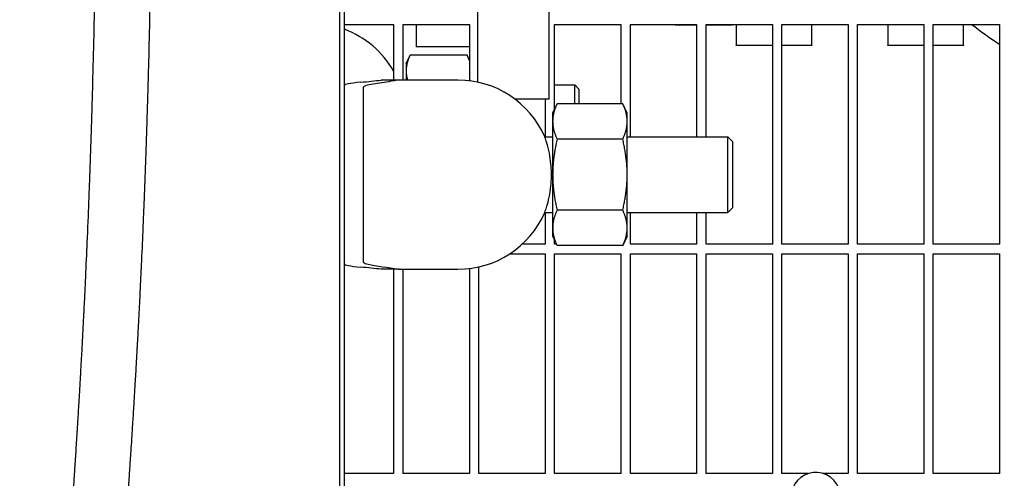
# Model space of a CAD drawing. Header units: inches. Extents: x 36 to 1719, y -84 to 1122.
# Tile 553 of 571: x 1047 to 1060, y 861.54 to 867.6. Entities that reach past the tile are written whole.
import ezdxf

# ---------------------------------------------------------------- set-up
doc = ezdxf.new("R2010")
doc.units = ezdxf.units.IN
doc.header["$LTSCALE"] = 48
doc.header["$MEASUREMENT"] = 0
doc.layers.add('Dimension (ANSI)', color=7, linetype='Continuous', lineweight=25)
doc.layers.add('Visible (ANSI)', color=7, linetype='Continuous', lineweight=30)
doc.styles.add('Note Text (ANSI)', font='tahoma.ttf')
doc.dimstyles.new('Architectural (ANSI)', dxfattribs={"dimscale": 48, "dimtxt": 0.125, "dimasz": 0.098425, "dimexe": 0.125, "dimexo": 0.0625, "dimgap": 0.031496, "dimtad": 0, "dimtih": 1, "dimtoh": 1, "dimdec": 4, "dimrnd": 1e-08, "dimzin": 3, "dimdsep": 46, "dimlunit": 4, "dimtxsty": 'Note Text (ANSI)', "dimcen": 0.09, "dimdle": 0.393701, "dimclrd": 256, "dimclre": 256, "dimclrt": 256, "dimadec": 0, "dimazin": 3, "dimtfac": 0.96, "dimtofl": 0, "dimtmove": 0, "dimatfit": 3, "dimfxl": 1, "dimfrac": 2, "dimtolj": 1, "dimtzin": 12, "dimlwd": -1, "dimlwe": -1, "dimarcsym": 0})

# ---------------------------------------------------------------- blocks, each defined once
blk = doc.blocks.new('*D17')
at = {"layer": 'Defpoints', "color": 0, "transparency": 16777216}
for p in [(1035.918, 896.491), (1035.918, 760.491), (1124.12, 760.491)]:
    blk.add_point(p, dxfattribs=at)
at = {"layer": 'Dimension (ANSI)', "transparency": 16777216}
for p, q in [((1038.918, 896.491), (1130.12, 896.491)), ((1124.12, 891.767), (1124.12, 835.013)), ((1124.12, 765.216), (1124.12, 825.97)), ((1038.918, 760.491), (1130.12, 760.491))]:
    blk.add_line(p, q, dxfattribs=at)
for points in [[(1123.332, 891.767), (1124.907, 891.767), (1124.12, 896.491)], [(1123.332, 765.216), (1124.907, 765.216), (1124.12, 760.491)]]:
    blk.add_solid(points, dxfattribs=at)
at = {"layer": 'Dimension (ANSI)', "transparency": 16777216, "insert": (1114.021, 833.501), "char_height": 6, "attachment_point": 1, "style": 'Note Text (ANSI)'}
blk.add_mtext('\\A1;11\'-4"', dxfattribs=at)

msp = doc.modelspace()

# ---------------------------------------------------------------- linework, layer by layer
at = {"layer": 'Visible (ANSI)'}
for p, q in [((1051.2221, 880.30381), (1051.2221, 860.3039)), ((1051.2846, 860.3664), (1051.2846, 880.24131)), ((1053.98268, 874.0539), (1053.98268, 866.5539)), ((1053.04268, 873.83083), (1053.04268, 866.77697)), ((1051.2846, 867.54015), (1051.93518, 867.54015)), ((1051.93518, 867.54015), (1051.93518, 866.8039)), ((1052.06018, 866.8039), (1052.06018, 867.54015)), ((1052.06018, 867.54015), (1052.93518, 867.54015)), ((1052.23268, 867.54015), (1052.23268, 867.2439)), ((1052.93518, 867.54015), (1052.93518, 866.79479)), ((1054.06018, 866.42125), (1054.06018, 867.54015)), ((1054.06018, 867.54015), (1054.93518, 867.54015)), ((1054.93518, 867.54015), (1054.93518, 866.49209)), ((1055.06018, 866.0539), (1055.06018, 867.54015)), ((1055.06018, 867.54015), (1055.93518, 867.54015)), ((1055.65055, 867.5362), (1055.93518, 867.5362)), ((1055.93518, 867.54015), (1055.93518, 866.0539)), ((1056.06018, 866.0539), (1056.06018, 867.54015)), ((1056.06018, 867.54015), (1056.93518, 867.54015)), ((1056.06018, 867.5362), (1056.40581, 867.5362)), ((1056.45768, 867.54015), (1056.45768, 867.26354)), ((1056.93518, 867.54015), (1056.93518, 864.6339)), ((1057.06018, 864.6339), (1057.06018, 867.54015)), ((1057.06018, 867.54015), (1057.93518, 867.54015)), ((1057.45768, 867.26354), (1057.45768, 867.54015)), ((1057.93518, 867.54015), (1057.93518, 864.6339)), ((1058.06018, 864.6339), (1058.06018, 867.54015)), ((1058.06018, 867.54015), (1058.93518, 867.54015)), ((1058.45768, 867.54015), (1058.45768, 867.26354)), ((1058.93518, 867.54015), (1058.93518, 864.6339)), ((1059.06018, 864.6339), (1059.06018, 867.54015)), ((1059.06018, 867.54015), (1059.93518, 867.54015)), ((1059.45768, 867.26354), (1059.45768, 867.54015)), ((1059.93518, 867.54015), (1059.93518, 864.6339)), ((1052.93518, 867.2439), (1052.23268, 867.2439)), ((1056.45768, 867.25941), (1056.45768, 867.26354)), ((1056.93518, 867.25941), (1056.45768, 867.25941)), ((1057.45768, 867.25941), (1057.06018, 867.25941)), ((1057.45768, 867.26354), (1057.45768, 867.25941)), ((1058.45768, 867.25941), (1058.45768, 867.26354)), ((1058.93518, 867.25941), (1058.45768, 867.25941)), ((1059.45768, 867.25941), (1059.06018, 867.25941)), ((1059.45768, 867.26354), (1059.45768, 867.25941)), ((1052.09945, 867.0229), (1052.15118, 867.13382)), ((1052.90659, 867.13413), (1052.15132, 867.13413)), ((1052.93518, 867.0728), (1052.90673, 867.13382)), ((1052.09945, 867.0229), (1052.09945, 866.92634)), ((1052.09945, 866.92634), (1052.09945, 866.8039)), ((1051.99766, 866.8039), (1051.77135, 866.8039)), ((1052.5346, 866.8039), (1051.99766, 866.8039)), ((1052.7846, 866.8039), (1052.5346, 866.8039)), ((1054.06018, 866.7414), (1054.32515, 866.7414)), ((1054.32515, 866.49209), (1054.32515, 866.7414)), ((1054.3807, 866.68584), (1054.32515, 866.7414)), ((1051.5346, 866.70685), (1051.5346, 866.36689)), ((1054.3807, 866.68584), (1054.3807, 866.49209)), ((1053.98268, 866.5539), (1053.5346, 866.5539)), ((1053.93518, 866.5539), (1053.93518, 866.0539)), ((1054.0346, 866.3664), (1054.09321, 866.49209)), ((1054.95999, 866.49209), (1054.09321, 866.49209)), ((1055.0186, 866.3664), (1054.95999, 866.49209)), ((1051.5346, 866.36689), (1051.5346, 864.74091)), ((1054.0346, 866.3664), (1054.0346, 866.25754)), ((1055.0186, 866.25754), (1055.0186, 866.3664)), ((1054.0346, 866.25754), (1054.0346, 865.5539)), ((1055.0186, 865.5539), (1055.0186, 866.25754)), ((1053.93025, 866.0539), (1054.0346, 866.0539)), ((1054.95999, 866.02299), (1054.09321, 866.02299)), ((1055.0186, 866.0539), (1056.3471, 866.0539)), ((1056.3471, 865.0539), (1056.3471, 866.0539)), ((1056.4096, 865.9914), (1056.3471, 866.0539)), ((1056.4096, 865.9914), (1056.4096, 865.1164)), ((1054.0346, 865.5539), (1054.0346, 864.85025)), ((1055.0186, 864.85025), (1055.0186, 865.5539)), ((1053.93025, 865.0539), (1054.0346, 865.0539)), ((1053.93518, 865.0539), (1053.93518, 864.6339)), ((1054.95999, 865.0848), (1054.09321, 865.0848)), ((1055.0186, 865.0539), (1056.3471, 865.0539)), ((1055.06018, 864.6339), (1055.06018, 865.0539)), ((1055.93518, 865.0539), (1055.93518, 864.6339)), ((1056.06018, 864.6339), (1056.06018, 865.0539)), ((1056.4096, 865.1164), (1056.3471, 865.0539)), ((1054.0346, 864.85025), (1054.0346, 864.7414)), ((1055.0186, 864.7414), (1055.0186, 864.85025)), ((1051.5346, 864.74091), (1051.5346, 864.40095)), ((1053.93518, 864.6339), (1053.63083, 864.6339)), ((1054.0346, 864.7414), (1054.09321, 864.6157)), ((1054.06018, 864.6339), (1054.06018, 864.68654)), ((1054.08473, 864.6339), (1054.06018, 864.6339)), ((1055.0186, 864.7414), (1054.95999, 864.6157)), ((1055.93518, 864.6339), (1055.06018, 864.6339)), ((1056.93518, 864.6339), (1056.06018, 864.6339)), ((1057.93518, 864.6339), (1057.06018, 864.6339)), ((1058.93518, 864.6339), (1058.06018, 864.6339)), ((1059.93518, 864.6339), (1059.06018, 864.6339)), ((1053.47051, 864.5089), (1053.93518, 864.5089)), ((1053.93518, 864.5089), (1053.93518, 861.60265)), ((1054.06018, 861.60265), (1054.06018, 864.5089)), ((1054.06018, 864.5089), (1054.93518, 864.5089)), ((1054.95999, 864.6157), (1054.09321, 864.6157)), ((1054.93518, 864.5089), (1054.93518, 861.60265)), ((1055.06018, 861.60265), (1055.06018, 864.5089)), ((1055.06018, 864.5089), (1055.93518, 864.5089)), ((1055.93518, 864.5089), (1055.93518, 861.60265)), ((1056.06018, 861.60265), (1056.06018, 864.5089)), ((1056.06018, 864.5089), (1056.93518, 864.5089)), ((1056.93518, 864.5089), (1056.93518, 861.60265)), ((1057.06018, 861.60265), (1057.06018, 864.5089)), ((1057.06018, 864.5089), (1057.93518, 864.5089)), ((1057.93518, 864.5089), (1057.93518, 861.60265)), ((1058.06018, 861.60265), (1058.06018, 864.5089)), ((1058.06018, 864.5089), (1058.93518, 864.5089)), ((1058.93518, 864.5089), (1058.93518, 861.60265)), ((1059.06018, 861.60265), (1059.06018, 864.5089)), ((1059.06018, 864.5089), (1059.93518, 864.5089)), ((1059.93518, 864.5089), (1059.93518, 861.60265)), ((1051.99766, 864.3039), (1051.77135, 864.3039)), ((1051.93518, 864.3039), (1051.93518, 861.60265)), ((1051.99766, 864.3039), (1052.5346, 864.3039)), ((1052.06018, 861.60265), (1052.06018, 864.3039)), ((1052.5346, 864.3039), (1052.7846, 864.3039)), ((1052.93518, 864.313), (1052.93518, 861.60265)), ((1053.06018, 861.60265), (1053.06018, 864.33465)), ((1051.93518, 861.60265), (1051.2846, 861.60265)), ((1052.93518, 861.60265), (1052.06018, 861.60265)), ((1053.93518, 861.60265), (1053.06018, 861.60265)), ((1054.93518, 861.60265), (1054.06018, 861.60265)), ((1055.93518, 861.60265), (1055.06018, 861.60265)), ((1056.93518, 861.60265), (1056.06018, 861.60265)), ((1057.40695, 861.60265), (1057.06018, 861.60265)), ((1057.93518, 861.60265), (1057.60867, 861.60265)), ((1058.93518, 861.60265), (1058.06018, 861.60265)), ((1059.93518, 861.60265), (1059.06018, 861.60265))]:
    msp.add_line(p, q, dxfattribs=at)
for centre, radius, start, end in [((1050.84945, 866.3039), 1.25, 29.705632, 69.627678), ((1052.7846, 865.5539), 1.25, 23.578178, 90), ((1052.7846, 865.5539), 1.25, 270, 336.421822), ((1057.50781, 861.29369), 0.325, 350.661127, 158.822474)]:
    msp.add_arc(centre, radius, start, end, dxfattribs=at)
for centre, major_axis, start_param, end_param in [((1053.2846, 866.7327), (2, 0), 2.67410629, 3.14159265), ((1042.8846, 866.9838), (-9.65, 0), 2.67410629, 2.74119564), ((1053.2846, 864.3751), (-2, 0), 0, 0.46748636), ((1042.8846, 864.12399), (9.65, 0), 0.40039701, 0.46748636)]:
    msp.add_ellipse(centre, major_axis=major_axis, ratio=0.04782887, start_param=start_param, end_param=end_param, dxfattribs=at)
for points, knots in [([(1048.00687, 870.3039), (1048.00687, 870.158), (1048.00662, 870.01186), (1048.00614, 869.86596), (1048.00613, 869.86504), (1048.00613, 869.86411), (1048.00613, 869.86319), (1048.00582, 869.77226), (1048.00543, 869.68143), (1048.00493, 869.5908), (1048.00481, 869.56708), (1048.00467, 869.54336), (1048.00453, 869.51964), (1048.00452, 869.51815), (1048.00451, 869.51666), (1048.0045, 869.51517), (1048.00323, 869.3029), (1048.00145, 869.09094), (1047.99916, 868.87957), (1047.999, 868.86437), (1047.99883, 868.84918), (1047.99866, 868.83399), (1047.99863, 868.83121), (1047.9986, 868.82842), (1047.99857, 868.82564), (1047.99733, 868.71526), (1047.99595, 868.60501), (1047.99444, 868.49496), (1047.99439, 868.49156), (1047.99434, 868.48817), (1047.9943, 868.48477), (1047.99285, 868.38049), (1047.99129, 868.27639), (1047.98961, 868.17254), (1047.98772, 868.05564), (1047.98567, 867.93889), (1047.98347, 867.82246), (1047.98339, 867.81786), (1047.9833, 867.81327), (1047.98321, 867.80867), (1047.98119, 867.702), (1047.97904, 867.59559), (1047.97677, 867.48957), (1047.97666, 867.4844), (1047.97655, 867.47924), (1047.97644, 867.47409), (1047.97642, 867.47342), (1047.97641, 867.47275), (1047.9764, 867.47208), (1047.97178, 867.25764), (1047.96665, 867.04392), (1047.96106, 866.83213), (1047.9609, 866.82591), (1047.96073, 866.8197), (1047.96057, 866.81349), (1047.96027, 866.8025), (1047.95998, 866.79153), (1047.95969, 866.78055), (1047.95725, 866.68955), (1047.95472, 866.59874), (1047.95211, 866.50823), (1047.95191, 866.50153), (1047.95172, 866.49483), (1047.95153, 866.48813), (1047.94775, 866.35807), (1047.9438, 866.2286), (1047.93969, 866.1), (1047.93749, 866.0313), (1047.93524, 865.96277), (1047.93295, 865.89445), (1047.93269, 865.88681), (1047.93244, 865.87917), (1047.93218, 865.87154), (1047.93193, 865.86399), (1047.93167, 865.85645), (1047.93141, 865.8489), (1047.92826, 865.75588), (1047.92502, 865.66326), (1047.9217, 865.57114), (1047.92156, 865.56723), (1047.92142, 865.56332), (1047.92128, 865.55941), (1047.92099, 865.5515), (1047.92071, 865.54359), (1047.92042, 865.53568), (1047.91917, 865.50115), (1047.9179, 865.46668), (1047.91663, 865.4323), (1047.91047, 865.26619), (1047.90404, 865.10127), (1047.89738, 864.93832), (1047.89703, 864.92979), (1047.89668, 864.92127), (1047.89633, 864.91275), (1047.89452, 864.86857), (1047.89269, 864.82452), (1047.89084, 864.78065), (1047.88873, 864.73045), (1047.88659, 864.68039), (1047.88444, 864.6305), (1047.88406, 864.62168), (1047.88368, 864.61288), (1047.88329, 864.60408), (1047.87662, 864.45031), (1047.86974, 864.29814), (1047.86271, 864.14836), (1047.8609, 864.1097), (1047.85908, 864.07114), (1047.85724, 864.03271), (1047.8568, 864.02358), (1047.85637, 864.01446), (1047.85593, 864.00534), (1047.85171, 863.91735), (1047.84742, 863.82999), (1047.8431, 863.74346), (1047.84264, 863.73429), (1047.84218, 863.72513), (1047.84172, 863.71597), (1047.83873, 863.65649), (1047.83573, 863.59741), (1047.8327, 863.53878), (1047.82657, 863.41987), (1047.82034, 863.3023), (1047.81406, 863.1865), (1047.81356, 863.17732), (1047.81306, 863.16816), (1047.81257, 863.15901), (1047.80883, 863.09051), (1047.80508, 863.02264), (1047.80132, 862.95549), (1047.80064, 862.94342), (1047.79997, 862.93136), (1047.79929, 862.91932), (1047.79878, 862.91024), (1047.79827, 862.90117), (1047.79775, 862.89211), (1047.79368, 862.82004), (1047.78958, 862.74863), (1047.78548, 862.67806), (1047.78018, 862.58696), (1047.77487, 862.49728), (1047.76957, 862.40925), (1047.76945, 862.40726), (1047.76933, 862.40528), (1047.76921, 862.40329), (1047.76881, 862.3966), (1047.7684, 862.38992), (1047.768, 862.38324), (1047.7636, 862.31033), (1047.75918, 862.23824), (1047.75477, 862.16719), (1047.75425, 862.15877), (1047.75372, 862.15036), (1047.7532, 862.14196), (1047.7478, 862.05519), (1047.74241, 861.97005), (1047.73707, 861.88692), (1047.73439, 861.84508), (1047.7317, 861.80359), (1047.72903, 861.76253), (1047.72852, 861.75473), (1047.72801, 861.74694), (1047.7275, 861.73917), (1047.72436, 861.69101), (1047.72122, 861.64343), (1047.7181, 861.59652), (1047.71761, 861.58905), (1047.71711, 861.5816), (1047.71662, 861.57417), (1047.71293, 861.5188), (1047.70927, 861.4644), (1047.70565, 861.41108), (1047.70269, 861.36747), (1047.69975, 861.32445), (1047.69684, 861.28208), (1047.69638, 861.27538), (1047.69592, 861.2687), (1047.69546, 861.26204), (1047.69246, 861.21866), (1047.6895, 861.17597), (1047.68656, 861.13402), (1047.68612, 861.12774), (1047.68568, 861.12148), (1047.68525, 861.11523), (1047.68204, 861.06946), (1047.67887, 861.0246), (1047.67575, 860.98071), (1047.67276, 860.93874), (1047.66982, 860.89761), (1047.66691, 860.85734), (1047.66652, 860.85184), (1047.66612, 860.84635), (1047.66573, 860.84088), (1047.66297, 860.80272), (1047.66026, 860.76535), (1047.65759, 860.72879), (1047.65722, 860.72373), (1047.65685, 860.71868), (1047.65648, 860.71365), (1047.65372, 860.67597), (1047.65102, 860.63919), (1047.64836, 860.60331), (1047.64796, 860.5979), (1047.64756, 860.5925), (1047.64716, 860.58713), (1047.64475, 860.55462), (1047.64239, 860.52286), (1047.64007, 860.49192), (1047.63977, 860.48787), (1047.63947, 860.48383), (1047.63917, 860.47981), (1047.63671, 860.44701), (1047.63431, 860.41514), (1047.63197, 860.38424), (1047.6317, 860.38064), (1047.63143, 860.37706), (1047.63116, 860.37349), (1047.62884, 860.34292), (1047.62659, 860.31331), (1047.6244, 860.28471), (1047.62193, 860.25237), (1047.61953, 860.22113), (1047.61721, 860.1911), (1047.617, 860.1883), (1047.61678, 860.18551), (1047.61657, 860.18273), (1047.61451, 860.15602), (1047.61251, 860.13029), (1047.61059, 860.10562), (1047.61041, 860.10325), (1047.61023, 860.10089), (1047.61004, 860.09854), (1047.60817, 860.07448), (1047.60637, 860.05143), (1047.60465, 860.02946), (1047.60267, 860.00423), (1047.60079, 859.98028), (1047.59901, 859.9577), (1047.59889, 859.95619), (1047.59877, 859.95468), (1047.59865, 859.95317), (1047.59705, 859.93287), (1047.59553, 859.91368), (1047.5941, 859.89567), (1047.59401, 859.89451), (1047.59392, 859.89335), (1047.59382, 859.8922), (1047.59242, 859.87446), (1047.5911, 859.85788), (1047.58987, 859.84247), (1047.5872, 859.80906), (1047.58495, 859.78103), (1047.58315, 859.75853), (1047.58311, 859.75808), (1047.58307, 859.75763), (1047.58304, 859.75718), (1047.58219, 859.74661), (1047.58144, 859.73729), (1047.58079, 859.72923), (1047.57876, 859.7041), (1047.57772, 859.69129), (1047.57772, 859.69129)], [0.714078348, 0.714078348, 0.714078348, 0.714078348, 0.721380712, 0.721380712, 0.721380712, 0.721426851, 0.721426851, 0.721426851, 0.725978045, 0.725978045, 0.725978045, 0.727169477, 0.727169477, 0.727169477, 0.727244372, 0.727244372, 0.727244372, 0.737907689, 0.737907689, 0.737907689, 0.738674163, 0.738674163, 0.738674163, 0.738814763, 0.738814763, 0.738814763, 0.744384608, 0.744384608, 0.744384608, 0.744556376, 0.744556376, 0.744556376, 0.749834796, 0.749834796, 0.749834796, 0.755776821, 0.755776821, 0.755776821, 0.756011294, 0.756011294, 0.756011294, 0.761456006, 0.761456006, 0.761456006, 0.761721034, 0.761721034, 0.761721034, 0.761755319, 0.761755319, 0.761755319, 0.7727718, 0.7727718, 0.7727718, 0.773095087, 0.773095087, 0.773095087, 0.773666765, 0.773666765, 0.773666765, 0.778407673, 0.778407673, 0.778407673, 0.778758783, 0.778758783, 0.778758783, 0.785574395, 0.785574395, 0.785574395, 0.789215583, 0.789215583, 0.789215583, 0.78962271, 0.78962271, 0.78962271, 0.790025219, 0.790025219, 0.790025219, 0.794989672, 0.794989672, 0.794989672, 0.795200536, 0.795200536, 0.795200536, 0.795627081, 0.795627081, 0.795627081, 0.797490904, 0.797490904, 0.797490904, 0.806493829, 0.806493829, 0.806493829, 0.806965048, 0.806965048, 0.806965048, 0.809409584, 0.809409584, 0.809409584, 0.812205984, 0.812205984, 0.812205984, 0.812699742, 0.812699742, 0.812699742, 0.82132707, 0.82132707, 0.82132707, 0.823553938, 0.823553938, 0.823553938, 0.824082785, 0.824082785, 0.824082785, 0.829188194, 0.829188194, 0.829188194, 0.829729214, 0.829729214, 0.829729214, 0.833245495, 0.833245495, 0.833245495, 0.840376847, 0.840376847, 0.840376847, 0.840941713, 0.840941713, 0.840941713, 0.845170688, 0.845170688, 0.845170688, 0.845931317, 0.845931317, 0.845931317, 0.846504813, 0.846504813, 0.846504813, 0.851068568, 0.851068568, 0.851068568, 0.856959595, 0.856959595, 0.856959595, 0.857092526, 0.857092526, 0.857092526, 0.85754069, 0.85754069, 0.85754069, 0.86243339, 0.86243339, 0.86243339, 0.863013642, 0.863013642, 0.863013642, 0.869010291, 0.869010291, 0.869010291, 0.872028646, 0.872028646, 0.872028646, 0.872601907, 0.872601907, 0.872601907, 0.876155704, 0.876155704, 0.876155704, 0.87672163, 0.87672163, 0.87672163, 0.880935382, 0.880935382, 0.880935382, 0.884381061, 0.884381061, 0.884381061, 0.884925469, 0.884925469, 0.884925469, 0.888469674, 0.888469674, 0.888469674, 0.889000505, 0.889000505, 0.889000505, 0.892888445, 0.892888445, 0.892888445, 0.89660663, 0.89660663, 0.89660663, 0.897114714, 0.897114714, 0.897114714, 0.90065937, 0.90065937, 0.90065937, 0.901150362, 0.901150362, 0.901150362, 0.904826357, 0.904826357, 0.904826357, 0.905380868, 0.905380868, 0.905380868, 0.908736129, 0.908736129, 0.908736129, 0.909175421, 0.909175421, 0.909175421, 0.912756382, 0.912756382, 0.912756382, 0.913173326, 0.913173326, 0.913173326, 0.9167421, 0.9167421, 0.9167421, 0.920777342, 0.920777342, 0.920777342, 0.921153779, 0.921153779, 0.921153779, 0.924770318, 0.924770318, 0.924770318, 0.925117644, 0.925117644, 0.925117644, 0.928674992, 0.928674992, 0.928674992, 0.932759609, 0.932759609, 0.932759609, 0.933033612, 0.933033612, 0.933033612, 0.936737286, 0.936737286, 0.936737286, 0.936976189, 0.936976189, 0.936976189, 0.940653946, 0.940653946, 0.940653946, 0.94863277, 0.94863277, 0.94863277, 0.94879269, 0.94879269, 0.94879269, 0.952580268, 0.952580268, 0.952580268, 0.964391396, 0.964391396, 0.964391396, 0.964391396]), ([(1048.73998, 870.3039), (1048.73998, 870.30361), (1048.73998, 870.30332), (1048.73998, 870.30303), (1048.73998, 870.16326), (1048.73975, 870.0234), (1048.73929, 869.88368), (1048.73929, 869.88279), (1048.73929, 869.88191), (1048.73928, 869.88103), (1048.739, 869.79394), (1048.73862, 869.70693), (1048.73816, 869.62007), (1048.73804, 869.59733), (1048.73791, 869.57459), (1048.73778, 869.55186), (1048.73777, 869.55043), (1048.73776, 869.549), (1048.73775, 869.54757), (1048.73656, 869.3441), (1048.73488, 869.14084), (1048.73273, 868.93825), (1048.73257, 868.92369), (1048.73241, 868.90913), (1048.73225, 868.89457), (1048.73223, 868.8919), (1048.7322, 868.88923), (1048.73217, 868.88656), (1048.731, 868.78079), (1048.72971, 868.67518), (1048.72828, 868.56977), (1048.72824, 868.56652), (1048.72819, 868.56327), (1048.72815, 868.56002), (1048.7268, 868.46013), (1048.72533, 868.36042), (1048.72374, 868.26094), (1048.72196, 868.14894), (1048.72004, 868.03722), (1048.71798, 867.92582), (1048.7179, 867.92143), (1048.71782, 867.91703), (1048.71773, 867.91264), (1048.71583, 867.81058), (1048.71382, 867.70881), (1048.71169, 867.60734), (1048.71158, 867.6024), (1048.71148, 867.59747), (1048.71138, 867.59253), (1048.71136, 867.59189), (1048.71135, 867.59125), (1048.71134, 867.59061), (1048.707, 867.38539), (1048.70219, 867.18126), (1048.69696, 866.97902), (1048.6968, 866.97308), (1048.69665, 866.96715), (1048.69649, 866.96122), (1048.69622, 866.95073), (1048.69595, 866.94024), (1048.69567, 866.92976), (1048.69339, 866.84285), (1048.69102, 866.75618), (1048.68857, 866.66982), (1048.68839, 866.66343), (1048.68821, 866.65703), (1048.68803, 866.65064), (1048.6845, 866.52656), (1048.6808, 866.40313), (1048.67696, 866.28058), (1048.6749, 866.21511), (1048.67281, 866.14984), (1048.67067, 866.08479), (1048.67043, 866.07752), (1048.67019, 866.07025), (1048.66995, 866.06298), (1048.66971, 866.0558), (1048.66947, 866.04861), (1048.66923, 866.04143), (1048.66629, 865.95288), (1048.66327, 865.86476), (1048.66017, 865.77713), (1048.66004, 865.77341), (1048.65991, 865.76969), (1048.65978, 865.76597), (1048.65951, 865.75844), (1048.65924, 865.75092), (1048.65898, 865.7434), (1048.65781, 865.71055), (1048.65663, 865.67777), (1048.65544, 865.64507), (1048.6497, 865.48708), (1048.64371, 865.33061), (1048.63753, 865.17605), (1048.6372, 865.16796), (1048.63688, 865.15987), (1048.63655, 865.15179), (1048.63487, 865.10988), (1048.63317, 865.06811), (1048.63145, 865.02648), (1048.62949, 864.97886), (1048.62751, 864.93142), (1048.6255, 864.88416), (1048.62515, 864.87582), (1048.6248, 864.86748), (1048.62444, 864.85915), (1048.61825, 864.71355), (1048.61188, 864.56975), (1048.60538, 864.42815), (1048.6037, 864.3916), (1048.60201, 864.35519), (1048.60032, 864.3189), (1048.59991, 864.31029), (1048.59951, 864.30168), (1048.59911, 864.29308), (1048.5952, 864.21004), (1048.59125, 864.12773), (1048.58726, 864.04621), (1048.58684, 864.03757), (1048.58642, 864.02894), (1048.58599, 864.02032), (1048.58324, 863.96428), (1048.58047, 863.90864), (1048.57768, 863.8534), (1048.57203, 863.74138), (1048.56631, 863.63096), (1048.56054, 863.52232), (1048.56008, 863.51372), (1048.55963, 863.50512), (1048.55917, 863.49654), (1048.55575, 863.43229), (1048.55231, 863.36866), (1048.54886, 863.3057), (1048.54824, 863.29438), (1048.54761, 863.28307), (1048.54699, 863.27179), (1048.54652, 863.26328), (1048.54606, 863.25479), (1048.54559, 863.24631), (1048.54186, 863.1788), (1048.53811, 863.11207), (1048.53437, 863.04615), (1048.52953, 862.96107), (1048.52468, 862.87736), (1048.51985, 862.79514), (1048.51974, 862.79329), (1048.51963, 862.79143), (1048.51952, 862.78958), (1048.51915, 862.78333), (1048.51878, 862.77709), (1048.51841, 862.77085), (1048.5144, 862.7028), (1048.51038, 862.6357), (1048.50638, 862.56966), (1048.5059, 862.56183), (1048.50543, 862.55401), (1048.50495, 862.54621), (1048.50005, 862.46558), (1048.49517, 862.38658), (1048.49033, 862.30939), (1048.48789, 862.27054), (1048.48546, 862.23208), (1048.48304, 862.19404), (1048.48258, 862.18681), (1048.48212, 862.1796), (1048.48167, 862.17241), (1048.47882, 862.12781), (1048.47599, 862.08381), (1048.47318, 862.04047), (1048.47273, 862.03357), (1048.47229, 862.02668), (1048.47184, 862.01982), (1048.46852, 861.96868), (1048.46522, 861.91848), (1048.46197, 861.86931), (1048.45931, 861.8291), (1048.45667, 861.7895), (1048.45405, 861.75052), (1048.45364, 861.74436), (1048.45322, 861.73821), (1048.45281, 861.73208), (1048.45013, 861.69219), (1048.44747, 861.65295), (1048.44484, 861.61439), (1048.44444, 861.60861), (1048.44405, 861.60285), (1048.44366, 861.59711), (1048.44078, 861.55503), (1048.43794, 861.51384), (1048.43515, 861.47357), (1048.43248, 861.43505), (1048.42985, 861.39734), (1048.42726, 861.36046), (1048.4269, 861.35542), (1048.42655, 861.3504), (1048.4262, 861.34539), (1048.42374, 861.31046), (1048.42132, 861.27629), (1048.41895, 861.24291), (1048.41862, 861.23829), (1048.41829, 861.23368), (1048.41796, 861.22909), (1048.41551, 861.19471), (1048.41311, 861.16118), (1048.41076, 861.12853), (1048.4104, 861.12361), (1048.41005, 861.1187), (1048.40969, 861.11381), (1048.40756, 861.08424), (1048.40547, 861.05538), (1048.40342, 861.02724), (1048.40315, 861.02356), (1048.40288, 861.01989), (1048.40261, 861.01623), (1048.40044, 860.98641), (1048.39831, 860.95744), (1048.39624, 860.92935), (1048.396, 860.92608), (1048.39576, 860.92282), (1048.39552, 860.91957), (1048.39347, 860.89178), (1048.39148, 860.86488), (1048.38955, 860.83888), (1048.38736, 860.80949), (1048.38525, 860.78116), (1048.3832, 860.75398), (1048.38301, 860.75144), (1048.38282, 860.74891), (1048.38264, 860.7464), (1048.38082, 860.72222), (1048.37907, 860.69897), (1048.37738, 860.6767), (1048.37722, 860.67456), (1048.37706, 860.67243), (1048.3769, 860.67031), (1048.37525, 860.64858), (1048.37367, 860.6278), (1048.37217, 860.60801), (1048.37043, 860.58527), (1048.36879, 860.56374), (1048.36723, 860.54342), (1048.36712, 860.54206), (1048.36702, 860.5407), (1048.36692, 860.53935), (1048.36551, 860.52108), (1048.36419, 860.50382), (1048.36293, 860.48759), (1048.36285, 860.48654), (1048.36277, 860.4855), (1048.36269, 860.48446), (1048.36146, 860.46847), (1048.3603, 860.45349), (1048.35922, 860.43959), (1048.35688, 860.40945), (1048.35492, 860.38424), (1048.35334, 860.3641), (1048.35331, 860.36369), (1048.35328, 860.36329), (1048.35325, 860.36289), (1048.35251, 860.35342), (1048.35186, 860.3451), (1048.3513, 860.33791), (1048.34954, 860.3155), (1048.34863, 860.30398), (1048.34863, 860.3039), (1048.34863, 860.3039), (1048.34863, 860.3039), (1048.34863, 860.3039)], [0.714063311, 0.714063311, 0.714063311, 0.714063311, 0.714078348, 0.714078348, 0.714078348, 0.721380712, 0.721380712, 0.721380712, 0.721426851, 0.721426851, 0.721426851, 0.725978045, 0.725978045, 0.725978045, 0.727169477, 0.727169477, 0.727169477, 0.727244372, 0.727244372, 0.727244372, 0.737907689, 0.737907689, 0.737907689, 0.738674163, 0.738674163, 0.738674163, 0.738814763, 0.738814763, 0.738814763, 0.744384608, 0.744384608, 0.744384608, 0.744556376, 0.744556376, 0.744556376, 0.749834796, 0.749834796, 0.749834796, 0.755776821, 0.755776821, 0.755776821, 0.756011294, 0.756011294, 0.756011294, 0.761456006, 0.761456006, 0.761456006, 0.761721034, 0.761721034, 0.761721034, 0.761755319, 0.761755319, 0.761755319, 0.7727718, 0.7727718, 0.7727718, 0.773095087, 0.773095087, 0.773095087, 0.773666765, 0.773666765, 0.773666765, 0.778407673, 0.778407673, 0.778407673, 0.778758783, 0.778758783, 0.778758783, 0.785574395, 0.785574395, 0.785574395, 0.789215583, 0.789215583, 0.789215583, 0.78962271, 0.78962271, 0.78962271, 0.790025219, 0.790025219, 0.790025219, 0.794989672, 0.794989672, 0.794989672, 0.795200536, 0.795200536, 0.795200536, 0.795627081, 0.795627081, 0.795627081, 0.797490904, 0.797490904, 0.797490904, 0.806493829, 0.806493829, 0.806493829, 0.806965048, 0.806965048, 0.806965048, 0.809409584, 0.809409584, 0.809409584, 0.812205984, 0.812205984, 0.812205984, 0.812699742, 0.812699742, 0.812699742, 0.82132707, 0.82132707, 0.82132707, 0.823553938, 0.823553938, 0.823553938, 0.824082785, 0.824082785, 0.824082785, 0.829188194, 0.829188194, 0.829188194, 0.829729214, 0.829729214, 0.829729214, 0.833245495, 0.833245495, 0.833245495, 0.840376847, 0.840376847, 0.840376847, 0.840941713, 0.840941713, 0.840941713, 0.845170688, 0.845170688, 0.845170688, 0.845931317, 0.845931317, 0.845931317, 0.846504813, 0.846504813, 0.846504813, 0.851068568, 0.851068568, 0.851068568, 0.856959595, 0.856959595, 0.856959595, 0.857092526, 0.857092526, 0.857092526, 0.85754069, 0.85754069, 0.85754069, 0.86243339, 0.86243339, 0.86243339, 0.863013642, 0.863013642, 0.863013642, 0.869010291, 0.869010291, 0.869010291, 0.872028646, 0.872028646, 0.872028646, 0.872601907, 0.872601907, 0.872601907, 0.876155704, 0.876155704, 0.876155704, 0.87672163, 0.87672163, 0.87672163, 0.880935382, 0.880935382, 0.880935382, 0.884381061, 0.884381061, 0.884381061, 0.884925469, 0.884925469, 0.884925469, 0.888469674, 0.888469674, 0.888469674, 0.889000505, 0.889000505, 0.889000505, 0.892888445, 0.892888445, 0.892888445, 0.89660663, 0.89660663, 0.89660663, 0.897114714, 0.897114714, 0.897114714, 0.90065937, 0.90065937, 0.90065937, 0.901150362, 0.901150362, 0.901150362, 0.904826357, 0.904826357, 0.904826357, 0.905380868, 0.905380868, 0.905380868, 0.908736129, 0.908736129, 0.908736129, 0.909175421, 0.909175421, 0.909175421, 0.912756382, 0.912756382, 0.912756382, 0.913173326, 0.913173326, 0.913173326, 0.9167421, 0.9167421, 0.9167421, 0.920777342, 0.920777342, 0.920777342, 0.921153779, 0.921153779, 0.921153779, 0.924770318, 0.924770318, 0.924770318, 0.925117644, 0.925117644, 0.925117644, 0.928674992, 0.928674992, 0.928674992, 0.932759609, 0.932759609, 0.932759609, 0.933033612, 0.933033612, 0.933033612, 0.936737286, 0.936737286, 0.936737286, 0.936976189, 0.936976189, 0.936976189, 0.940653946, 0.940653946, 0.940653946, 0.94863277, 0.94863277, 0.94863277, 0.94879269, 0.94879269, 0.94879269, 0.952580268, 0.952580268, 0.952580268, 0.964391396, 0.964391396, 0.964391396, 0.964434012, 0.964434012, 0.964434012, 0.964434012]), ([(1051.99766, 866.8039), (1051.97601, 866.80002), (1051.953, 866.79616), (1051.85147, 866.77976), (1051.76696, 866.76763), (1051.61404, 866.74219), (1051.54819, 866.72864), (1051.53646, 866.71535)], [17.24883005, 17.24883005, 17.24883005, 17.24883005, 17.85490991, 17.85490991, 19.83059007, 19.83059007, 22.11128903, 22.11128903, 22.11128903, 22.11128903]), ([(1053.93025, 865.0539), (1053.93025, 865.0539), (1053.93283, 865.0607), (1053.94272, 865.08862), (1053.95035, 865.11086), (1053.96833, 865.17115), (1053.97872, 865.2101), (1053.99768, 865.30115), (1054.00607, 865.35308), (1054.01423, 865.43578), (1054.0162, 865.46355), (1054.01823, 865.51182), (1054.01867, 865.53203), (1054.01871, 865.57213), (1054.01833, 865.59195), (1054.0165, 865.63892), (1054.01469, 865.66582), (1054.00735, 865.74402), (1053.99994, 865.79289), (1053.98081, 865.89016), (1053.96869, 865.93573), (1053.94735, 866.00667), (1053.93838, 866.03162), (1053.93145, 866.05071), (1053.93028, 866.05391), (1053.93027, 866.05391)], [-8.06285876, -8.06285876, -8.06285876, -8.06285876, -7.69970356, -7.69970356, -7.3009728, -7.3009728, -6.86791992, -6.86791992, -6.42313067, -6.42313067, -6.20646758, -6.20646758, -6.05214122, -6.05214122, -5.9009195, -5.9009195, -5.6915643, -5.6915643, -5.27828854, -5.27828854, -4.78026163, -4.78026163, -4.28262045, -4.28262045, -4.03199162, -4.03199162, -4.03199162, -4.03199162]), ([(1051.53646, 864.39244), (1051.54314, 864.38487), (1051.56729, 864.37732), (1051.69358, 864.34905), (1051.86847, 864.32704), (1051.99766, 864.3039)], [0.22095062, 0.22095062, 0.22095062, 0.22095062, 1.4278888, 1.4278888, 4.83429221, 4.83429221, 4.83429221, 4.83429221])]:
    msp.add_open_spline(points, degree=3, knots=knots, dxfattribs=at)
for points, weights in [([(1055.64704, 867.54015), (1055.64876, 867.53818), (1055.65055, 867.5362)], [1.00243765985, 1.00126070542, 1]), ([(1056.40581, 867.5362), (1056.4076, 867.53818), (1056.40932, 867.54015)], [1, 1.00126070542, 1.00243765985]), ([(1052.15132, 867.13413), (1052.09945, 867.02278), (1052.09945, 866.92634)], [1, 1.0379548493, 1]), ([(1052.15118, 867.13382), (1052.15125, 867.13398), (1052.15132, 867.13413)], [1.00009950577, 1.00004981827, 1]), ([(1052.93518, 867.06274), (1052.92385, 867.09707), (1052.90659, 867.13413)], [1.0166425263, 1.0123208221, 1]), ([(1052.90659, 867.13413), (1052.90666, 867.13398), (1052.90673, 867.13382)], [1, 1.00004981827, 1.00009950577]), ([(1052.09945, 866.92634), (1052.09945, 866.8668), (1052.11833, 866.8039)], [1, 1.02310129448, 1.01808129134]), ([(1054.09321, 866.49209), (1054.0346, 866.3664), (1054.0346, 866.25754)], [1, 1.0379548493, 1]), ([(1055.0186, 866.25754), (1055.0186, 866.3664), (1054.95999, 866.49209)], [1, 1.0379548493, 1]), ([(1054.0346, 866.25754), (1054.0346, 866.14869), (1054.09321, 866.02299)], [1, 1.0379548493, 1]), ([(1054.95999, 866.02299), (1055.0186, 866.14869), (1055.0186, 866.25754)], [1, 1.0379548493, 1]), ([(1054.09321, 866.02299), (1054.0346, 865.77161), (1054.0346, 865.5539)], [1, 1.0379548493, 1]), ([(1055.0186, 865.5539), (1055.0186, 865.77161), (1054.95999, 866.02299)], [1, 1.0379548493, 1]), ([(1054.0346, 865.5539), (1054.0346, 865.33619), (1054.09321, 865.0848)], [1, 1.0379548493, 1]), ([(1054.95999, 865.0848), (1055.0186, 865.33619), (1055.0186, 865.5539)], [1, 1.0379548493, 1]), ([(1054.09321, 865.0848), (1054.0346, 864.95911), (1054.0346, 864.85025)], [1, 1.0379548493, 1]), ([(1055.0186, 864.85025), (1055.0186, 864.95911), (1054.95999, 865.0848)], [1, 1.0379548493, 1]), ([(1054.0346, 864.85025), (1054.0346, 864.7414), (1054.09321, 864.6157)], [1, 1.0379548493, 1]), ([(1054.95999, 864.6157), (1055.0186, 864.7414), (1055.0186, 864.85025)], [1, 1.0379548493, 1])]:
    msp.add_rational_spline(points, weights, degree=2, dxfattribs=at)
for points in [[(1059.57008, 867.54015), (1059.68603, 867.44783), (1059.80797, 867.36071), (1059.93518, 867.27926)], [(1051.53646, 866.71535), (1051.53518, 866.7139), (1051.5346, 866.71107), (1051.5346, 866.70685)], [(1051.5346, 864.40095), (1051.5346, 864.39673), (1051.53518, 864.39389), (1051.53646, 864.39244)]]:
    msp.add_open_spline(points, degree=3, dxfattribs=at)

# ---------------------------------------------------------------- dimensions: what is measured, and where the dimension line sits
at = {"layer": 'Dimension (ANSI)'}
dim = msp.add_linear_dim(base=(1124.11953, 760.4914), p1=(1035.91768, 896.4914), p2=(1035.91768, 760.4914), angle=90, dimstyle='Architectural (ANSI)', override={"dimgap": 0.031496, "dimdec": 4, "dimlfac": 1, "dimtol": 0, "dimlim": 0, "dimtp": 0, "dimtm": 0, "dimtdec": 2, "dimatfit": 1}, dxfattribs=at)
dim.commit()
dim.dimension.update_dxf_attribs({"geometry": '*D17', "text_midpoint": (1124.11953, 830.4914), "dimtype": 160})

doc.saveas('drawing.dxf')
